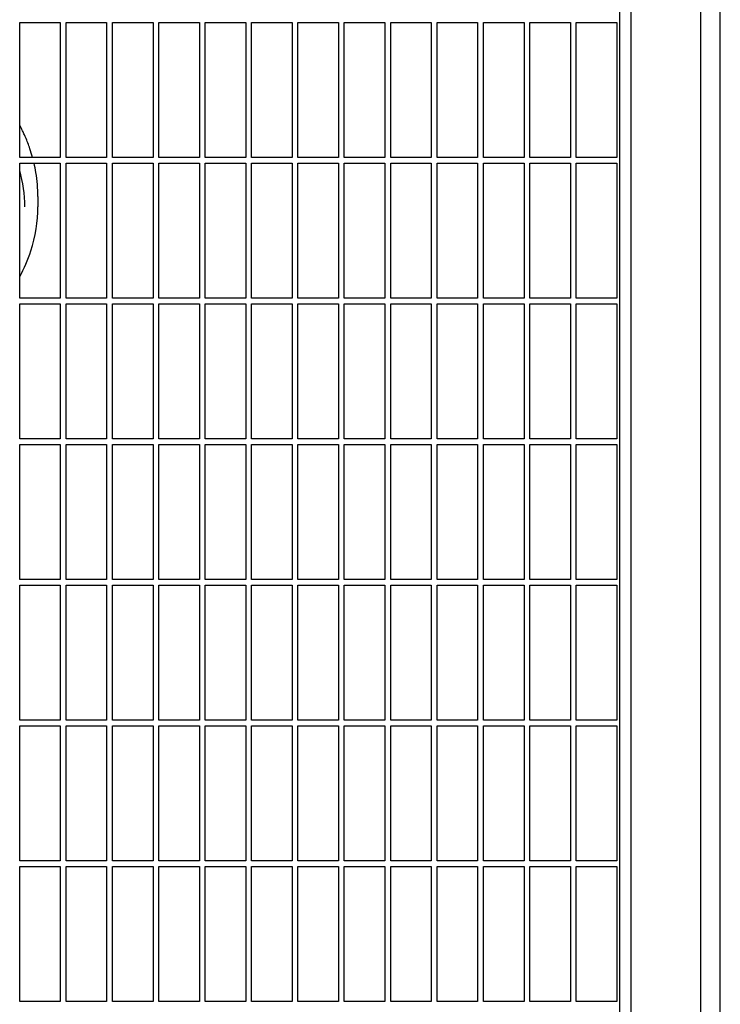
# Model space of a CAD drawing. Header units: inches. Extents: x 24 to 1128, y -69 to 748.
# Tile 657 of 662: x 784 to 799, y 601 to 623. Entities that reach past the tile are written whole.
import ezdxf

# ---------------------------------------------------------------- set-up
doc = ezdxf.new("R2010")
doc.units = ezdxf.units.IN
doc.header["$LTSCALE"] = 32
doc.header["$MEASUREMENT"] = 0
doc.layers.add('Visible (ANSI)', color=7, linetype='Continuous', lineweight=30)

msp = doc.modelspace()

# ---------------------------------------------------------------- linework, layer by layer
at = {"layer": 'Visible (ANSI)'}
for p, q in [((796.86063, 547.08853), (796.86063, 625.58853)), ((798.36063, 547.08853), (798.36063, 624.83853)), ((798.78063, 547.08853), (798.78063, 624.83853)), ((796.61063, 547.33853), (796.61063, 624.29405)), ((783.67313, 619.61978), (783.67313, 622.52603)), ((783.67313, 622.52603), (784.54813, 622.52603)), ((784.54813, 622.52603), (784.54813, 619.61978)), ((784.67313, 619.61978), (784.67313, 622.52603)), ((784.67313, 622.52603), (785.54813, 622.52603)), ((785.54813, 622.52603), (785.54813, 619.61978)), ((785.67313, 619.61978), (785.67313, 622.52603)), ((785.67313, 622.52603), (786.54813, 622.52603)), ((786.54813, 622.52603), (786.54813, 619.61978)), ((786.67313, 619.61978), (786.67313, 622.52603)), ((786.67313, 622.52603), (787.54813, 622.52603)), ((787.54813, 622.52603), (787.54813, 619.61978)), ((787.67313, 619.61978), (787.67313, 622.52603)), ((787.67313, 622.52603), (788.54813, 622.52603)), ((788.54813, 622.52603), (788.54813, 619.61978)), ((788.67313, 619.61978), (788.67313, 622.52603)), ((788.67313, 622.52603), (789.54813, 622.52603)), ((789.54813, 622.52603), (789.54813, 619.61978)), ((789.67313, 619.61978), (789.67313, 622.52603)), ((789.67313, 622.52603), (790.54813, 622.52603)), ((790.54813, 622.52603), (790.54813, 619.61978)), ((790.67313, 619.61978), (790.67313, 622.52603)), ((790.67313, 622.52603), (791.54813, 622.52603)), ((791.54813, 622.52603), (791.54813, 619.61978)), ((791.67313, 619.61978), (791.67313, 622.52603)), ((791.67313, 622.52603), (792.54813, 622.52603)), ((792.54813, 622.52603), (792.54813, 619.61978)), ((792.67313, 619.61978), (792.67313, 622.52603)), ((792.67313, 622.52603), (793.54813, 622.52603)), ((793.54813, 622.52603), (793.54813, 619.61978)), ((793.67313, 619.61978), (793.67313, 622.52603)), ((793.67313, 622.52603), (794.54813, 622.52603)), ((794.54813, 622.52603), (794.54813, 619.61978)), ((794.67313, 619.61978), (794.67313, 622.52603)), ((794.67313, 622.52603), (795.54813, 622.52603)), ((795.54813, 622.52603), (795.54813, 619.61978)), ((795.67313, 619.61978), (795.67313, 622.52603)), ((795.67313, 622.52603), (796.54813, 622.52603)), ((796.54813, 622.52603), (796.54813, 619.61978)), ((784.54813, 619.61978), (783.67313, 619.61978)), ((785.54813, 619.61978), (784.67313, 619.61978)), ((786.54813, 619.61978), (785.67313, 619.61978)), ((787.54813, 619.61978), (786.67313, 619.61978)), ((788.54813, 619.61978), (787.67313, 619.61978)), ((789.54813, 619.61978), (788.67313, 619.61978)), ((790.54813, 619.61978), (789.67313, 619.61978)), ((791.54813, 619.61978), (790.67313, 619.61978)), ((792.54813, 619.61978), (791.67313, 619.61978)), ((793.54813, 619.61978), (792.67313, 619.61978)), ((794.54813, 619.61978), (793.67313, 619.61978)), ((795.54813, 619.61978), (794.67313, 619.61978)), ((796.54813, 619.61978), (795.67313, 619.61978)), ((783.67313, 616.58853), (783.67313, 619.49478)), ((783.67313, 619.49478), (784.54813, 619.49478)), ((784.54813, 619.49478), (784.54813, 616.58853)), ((784.67313, 616.58853), (784.67313, 619.49478)), ((784.67313, 619.49478), (785.54813, 619.49478)), ((785.54813, 619.49478), (785.54813, 616.58853)), ((785.67313, 616.58853), (785.67313, 619.49478)), ((785.67313, 619.49478), (786.54813, 619.49478)), ((786.54813, 619.49478), (786.54813, 616.58853)), ((786.67313, 616.58853), (786.67313, 619.49478)), ((786.67313, 619.49478), (787.54813, 619.49478)), ((787.54813, 619.49478), (787.54813, 616.58853)), ((787.67313, 616.58853), (787.67313, 619.49478)), ((787.67313, 619.49478), (788.54813, 619.49478)), ((788.54813, 619.49478), (788.54813, 616.58853)), ((788.67313, 616.58853), (788.67313, 619.49478)), ((788.67313, 619.49478), (789.54813, 619.49478)), ((789.54813, 619.49478), (789.54813, 616.58853)), ((789.67313, 616.58853), (789.67313, 619.49478)), ((789.67313, 619.49478), (790.54813, 619.49478)), ((790.54813, 619.49478), (790.54813, 616.58853)), ((790.67313, 616.58853), (790.67313, 619.49478)), ((790.67313, 619.49478), (791.54813, 619.49478)), ((791.54813, 619.49478), (791.54813, 616.58853)), ((791.67313, 616.58853), (791.67313, 619.49478)), ((791.67313, 619.49478), (792.54813, 619.49478)), ((792.54813, 619.49478), (792.54813, 616.58853)), ((792.67313, 616.58853), (792.67313, 619.49478)), ((792.67313, 619.49478), (793.54813, 619.49478)), ((793.54813, 619.49478), (793.54813, 616.58853)), ((793.67313, 616.58853), (793.67313, 619.49478)), ((793.67313, 619.49478), (794.54813, 619.49478)), ((794.54813, 619.49478), (794.54813, 616.58853)), ((794.67313, 616.58853), (794.67313, 619.49478)), ((794.67313, 619.49478), (795.54813, 619.49478)), ((795.54813, 619.49478), (795.54813, 616.58853)), ((795.67313, 616.58853), (795.67313, 619.49478)), ((795.67313, 619.49478), (796.54813, 619.49478)), ((796.54813, 619.49478), (796.54813, 616.58853)), ((784.06563, 618.77579), (784.06563, 618.55917)), ((784.54813, 616.58853), (783.67313, 616.58853)), ((783.67313, 613.55728), (783.67313, 616.46353)), ((783.67313, 616.46353), (784.54813, 616.46353)), ((784.54813, 616.46353), (784.54813, 613.55728)), ((785.54813, 616.58853), (784.67313, 616.58853)), ((784.67313, 613.55728), (784.67313, 616.46353)), ((784.67313, 616.46353), (785.54813, 616.46353)), ((785.54813, 616.46353), (785.54813, 613.55728)), ((786.54813, 616.58853), (785.67313, 616.58853)), ((785.67313, 613.55728), (785.67313, 616.46353)), ((785.67313, 616.46353), (786.54813, 616.46353)), ((786.54813, 616.46353), (786.54813, 613.55728)), ((787.54813, 616.58853), (786.67313, 616.58853)), ((786.67313, 613.55728), (786.67313, 616.46353)), ((786.67313, 616.46353), (787.54813, 616.46353)), ((787.54813, 616.46353), (787.54813, 613.55728)), ((788.54813, 616.58853), (787.67313, 616.58853)), ((787.67313, 613.55728), (787.67313, 616.46353)), ((787.67313, 616.46353), (788.54813, 616.46353)), ((788.54813, 616.46353), (788.54813, 613.55728)), ((789.54813, 616.58853), (788.67313, 616.58853)), ((788.67313, 613.55728), (788.67313, 616.46353)), ((788.67313, 616.46353), (789.54813, 616.46353)), ((789.54813, 616.46353), (789.54813, 613.55728)), ((790.54813, 616.58853), (789.67313, 616.58853)), ((789.67313, 613.55728), (789.67313, 616.46353)), ((789.67313, 616.46353), (790.54813, 616.46353)), ((790.54813, 616.46353), (790.54813, 613.55728)), ((791.54813, 616.58853), (790.67313, 616.58853)), ((790.67313, 613.55728), (790.67313, 616.46353)), ((790.67313, 616.46353), (791.54813, 616.46353)), ((791.54813, 616.46353), (791.54813, 613.55728)), ((792.54813, 616.58853), (791.67313, 616.58853)), ((791.67313, 613.55728), (791.67313, 616.46353)), ((791.67313, 616.46353), (792.54813, 616.46353)), ((792.54813, 616.46353), (792.54813, 613.55728)), ((793.54813, 616.58853), (792.67313, 616.58853)), ((792.67313, 613.55728), (792.67313, 616.46353)), ((792.67313, 616.46353), (793.54813, 616.46353)), ((793.54813, 616.46353), (793.54813, 613.55728)), ((794.54813, 616.58853), (793.67313, 616.58853)), ((793.67313, 613.55728), (793.67313, 616.46353)), ((793.67313, 616.46353), (794.54813, 616.46353)), ((794.54813, 616.46353), (794.54813, 613.55728)), ((795.54813, 616.58853), (794.67313, 616.58853)), ((794.67313, 613.55728), (794.67313, 616.46353)), ((794.67313, 616.46353), (795.54813, 616.46353)), ((795.54813, 616.46353), (795.54813, 613.55728)), ((796.54813, 616.58853), (795.67313, 616.58853)), ((795.67313, 613.55728), (795.67313, 616.46353)), ((795.67313, 616.46353), (796.54813, 616.46353)), ((796.54813, 616.46353), (796.54813, 613.55728)), ((784.54813, 613.55728), (783.67313, 613.55728)), ((785.54813, 613.55728), (784.67313, 613.55728)), ((786.54813, 613.55728), (785.67313, 613.55728)), ((787.54813, 613.55728), (786.67313, 613.55728)), ((788.54813, 613.55728), (787.67313, 613.55728)), ((789.54813, 613.55728), (788.67313, 613.55728)), ((790.54813, 613.55728), (789.67313, 613.55728)), ((791.54813, 613.55728), (790.67313, 613.55728)), ((792.54813, 613.55728), (791.67313, 613.55728)), ((793.54813, 613.55728), (792.67313, 613.55728)), ((794.54813, 613.55728), (793.67313, 613.55728)), ((795.54813, 613.55728), (794.67313, 613.55728)), ((796.54813, 613.55728), (795.67313, 613.55728)), ((783.67313, 610.52603), (783.67313, 613.43228)), ((783.67313, 613.43228), (784.54813, 613.43228)), ((784.54813, 613.43228), (784.54813, 610.52603)), ((784.67313, 610.52603), (784.67313, 613.43228)), ((784.67313, 613.43228), (785.54813, 613.43228)), ((785.54813, 613.43228), (785.54813, 610.52603)), ((785.67313, 610.52603), (785.67313, 613.43228)), ((785.67313, 613.43228), (786.54813, 613.43228)), ((786.54813, 613.43228), (786.54813, 610.52603)), ((786.67313, 610.52603), (786.67313, 613.43228)), ((786.67313, 613.43228), (787.54813, 613.43228)), ((787.54813, 613.43228), (787.54813, 610.52603)), ((787.67313, 610.52603), (787.67313, 613.43228)), ((787.67313, 613.43228), (788.54813, 613.43228)), ((788.54813, 613.43228), (788.54813, 610.52603)), ((788.67313, 610.52603), (788.67313, 613.43228)), ((788.67313, 613.43228), (789.54813, 613.43228)), ((789.54813, 613.43228), (789.54813, 610.52603)), ((789.67313, 610.52603), (789.67313, 613.43228)), ((789.67313, 613.43228), (790.54813, 613.43228)), ((790.54813, 613.43228), (790.54813, 610.52603)), ((790.67313, 610.52603), (790.67313, 613.43228)), ((790.67313, 613.43228), (791.54813, 613.43228)), ((791.54813, 613.43228), (791.54813, 610.52603)), ((791.67313, 610.52603), (791.67313, 613.43228)), ((791.67313, 613.43228), (792.54813, 613.43228)), ((792.54813, 613.43228), (792.54813, 610.52603)), ((792.67313, 610.52603), (792.67313, 613.43228)), ((792.67313, 613.43228), (793.54813, 613.43228)), ((793.54813, 613.43228), (793.54813, 610.52603)), ((793.67313, 610.52603), (793.67313, 613.43228)), ((793.67313, 613.43228), (794.54813, 613.43228)), ((794.54813, 613.43228), (794.54813, 610.52603)), ((794.67313, 610.52603), (794.67313, 613.43228)), ((794.67313, 613.43228), (795.54813, 613.43228)), ((795.54813, 613.43228), (795.54813, 610.52603)), ((795.67313, 610.52603), (795.67313, 613.43228)), ((795.67313, 613.43228), (796.54813, 613.43228)), ((796.54813, 613.43228), (796.54813, 610.52603)), ((784.54813, 610.52603), (783.67313, 610.52603)), ((785.54813, 610.52603), (784.67313, 610.52603)), ((786.54813, 610.52603), (785.67313, 610.52603)), ((787.54813, 610.52603), (786.67313, 610.52603)), ((788.54813, 610.52603), (787.67313, 610.52603)), ((789.54813, 610.52603), (788.67313, 610.52603)), ((790.54813, 610.52603), (789.67313, 610.52603)), ((791.54813, 610.52603), (790.67313, 610.52603)), ((792.54813, 610.52603), (791.67313, 610.52603)), ((793.54813, 610.52603), (792.67313, 610.52603)), ((794.54813, 610.52603), (793.67313, 610.52603)), ((795.54813, 610.52603), (794.67313, 610.52603)), ((796.54813, 610.52603), (795.67313, 610.52603)), ((783.67313, 607.49478), (783.67313, 610.40103)), ((783.67313, 610.40103), (784.54813, 610.40103)), ((784.54813, 610.40103), (784.54813, 607.49478)), ((784.67313, 607.49478), (784.67313, 610.40103)), ((784.67313, 610.40103), (785.54813, 610.40103)), ((785.54813, 610.40103), (785.54813, 607.49478)), ((785.67313, 607.49478), (785.67313, 610.40103)), ((785.67313, 610.40103), (786.54813, 610.40103)), ((786.54813, 610.40103), (786.54813, 607.49478)), ((786.67313, 607.49478), (786.67313, 610.40103)), ((786.67313, 610.40103), (787.54813, 610.40103)), ((787.54813, 610.40103), (787.54813, 607.49478)), ((787.67313, 607.49478), (787.67313, 610.40103)), ((787.67313, 610.40103), (788.54813, 610.40103)), ((788.54813, 610.40103), (788.54813, 607.49478)), ((788.67313, 607.49478), (788.67313, 610.40103)), ((788.67313, 610.40103), (789.54813, 610.40103)), ((789.54813, 610.40103), (789.54813, 607.49478)), ((789.67313, 607.49478), (789.67313, 610.40103)), ((789.67313, 610.40103), (790.54813, 610.40103)), ((790.54813, 610.40103), (790.54813, 607.49478)), ((790.67313, 607.49478), (790.67313, 610.40103)), ((790.67313, 610.40103), (791.54813, 610.40103)), ((791.54813, 610.40103), (791.54813, 607.49478)), ((791.67313, 607.49478), (791.67313, 610.40103)), ((791.67313, 610.40103), (792.54813, 610.40103)), ((792.54813, 610.40103), (792.54813, 607.49478)), ((792.67313, 607.49478), (792.67313, 610.40103)), ((792.67313, 610.40103), (793.54813, 610.40103)), ((793.54813, 610.40103), (793.54813, 607.49478)), ((793.67313, 607.49478), (793.67313, 610.40103)), ((793.67313, 610.40103), (794.54813, 610.40103)), ((794.54813, 610.40103), (794.54813, 607.49478)), ((794.67313, 607.49478), (794.67313, 610.40103)), ((794.67313, 610.40103), (795.54813, 610.40103)), ((795.54813, 610.40103), (795.54813, 607.49478)), ((795.67313, 607.49478), (795.67313, 610.40103)), ((795.67313, 610.40103), (796.54813, 610.40103)), ((796.54813, 610.40103), (796.54813, 607.49478)), ((784.54813, 607.49478), (783.67313, 607.49478)), ((785.54813, 607.49478), (784.67313, 607.49478)), ((786.54813, 607.49478), (785.67313, 607.49478)), ((787.54813, 607.49478), (786.67313, 607.49478)), ((788.54813, 607.49478), (787.67313, 607.49478)), ((789.54813, 607.49478), (788.67313, 607.49478)), ((790.54813, 607.49478), (789.67313, 607.49478)), ((791.54813, 607.49478), (790.67313, 607.49478)), ((792.54813, 607.49478), (791.67313, 607.49478)), ((793.54813, 607.49478), (792.67313, 607.49478)), ((794.54813, 607.49478), (793.67313, 607.49478)), ((795.54813, 607.49478), (794.67313, 607.49478)), ((796.54813, 607.49478), (795.67313, 607.49478)), ((783.67313, 604.46353), (783.67313, 607.36978)), ((783.67313, 607.36978), (784.54813, 607.36978)), ((784.54813, 607.36978), (784.54813, 604.46353)), ((784.67313, 604.46353), (784.67313, 607.36978)), ((784.67313, 607.36978), (785.54813, 607.36978)), ((785.54813, 607.36978), (785.54813, 604.46353)), ((785.67313, 604.46353), (785.67313, 607.36978)), ((785.67313, 607.36978), (786.54813, 607.36978)), ((786.54813, 607.36978), (786.54813, 604.46353)), ((786.67313, 604.46353), (786.67313, 607.36978)), ((786.67313, 607.36978), (787.54813, 607.36978)), ((787.54813, 607.36978), (787.54813, 604.46353)), ((787.67313, 604.46353), (787.67313, 607.36978)), ((787.67313, 607.36978), (788.54813, 607.36978)), ((788.54813, 607.36978), (788.54813, 604.46353)), ((788.67313, 604.46353), (788.67313, 607.36978)), ((788.67313, 607.36978), (789.54813, 607.36978)), ((789.54813, 607.36978), (789.54813, 604.46353)), ((789.67313, 604.46353), (789.67313, 607.36978)), ((789.67313, 607.36978), (790.54813, 607.36978)), ((790.54813, 607.36978), (790.54813, 604.46353)), ((790.67313, 604.46353), (790.67313, 607.36978)), ((790.67313, 607.36978), (791.54813, 607.36978)), ((791.54813, 607.36978), (791.54813, 604.46353)), ((791.67313, 604.46353), (791.67313, 607.36978)), ((791.67313, 607.36978), (792.54813, 607.36978)), ((792.54813, 607.36978), (792.54813, 604.46353)), ((792.67313, 604.46353), (792.67313, 607.36978)), ((792.67313, 607.36978), (793.54813, 607.36978)), ((793.54813, 607.36978), (793.54813, 604.46353)), ((793.67313, 604.46353), (793.67313, 607.36978)), ((793.67313, 607.36978), (794.54813, 607.36978)), ((794.54813, 607.36978), (794.54813, 604.46353)), ((794.67313, 604.46353), (794.67313, 607.36978)), ((794.67313, 607.36978), (795.54813, 607.36978)), ((795.54813, 607.36978), (795.54813, 604.46353)), ((795.67313, 604.46353), (795.67313, 607.36978)), ((795.67313, 607.36978), (796.54813, 607.36978)), ((796.54813, 607.36978), (796.54813, 604.46353)), ((784.54813, 604.46353), (783.67313, 604.46353)), ((783.67313, 601.43228), (783.67313, 604.33853)), ((783.67313, 604.33853), (784.54813, 604.33853)), ((784.54813, 604.33853), (784.54813, 601.43228)), ((785.54813, 604.46353), (784.67313, 604.46353)), ((784.67313, 601.43228), (784.67313, 604.33853)), ((784.67313, 604.33853), (785.54813, 604.33853)), ((785.54813, 604.33853), (785.54813, 601.43228)), ((786.54813, 604.46353), (785.67313, 604.46353)), ((785.67313, 601.43228), (785.67313, 604.33853)), ((785.67313, 604.33853), (786.54813, 604.33853)), ((786.54813, 604.33853), (786.54813, 601.43228)), ((787.54813, 604.46353), (786.67313, 604.46353)), ((786.67313, 601.43228), (786.67313, 604.33853)), ((786.67313, 604.33853), (787.54813, 604.33853)), ((787.54813, 604.33853), (787.54813, 601.43228)), ((788.54813, 604.46353), (787.67313, 604.46353)), ((787.67313, 601.43228), (787.67313, 604.33853)), ((787.67313, 604.33853), (788.54813, 604.33853)), ((788.54813, 604.33853), (788.54813, 601.43228)), ((789.54813, 604.46353), (788.67313, 604.46353)), ((788.67313, 601.43228), (788.67313, 604.33853)), ((788.67313, 604.33853), (789.54813, 604.33853)), ((789.54813, 604.33853), (789.54813, 601.43228)), ((790.54813, 604.46353), (789.67313, 604.46353)), ((789.67313, 601.43228), (789.67313, 604.33853)), ((789.67313, 604.33853), (790.54813, 604.33853)), ((790.54813, 604.33853), (790.54813, 601.43228)), ((791.54813, 604.46353), (790.67313, 604.46353)), ((790.67313, 601.43228), (790.67313, 604.33853)), ((790.67313, 604.33853), (791.54813, 604.33853)), ((791.54813, 604.33853), (791.54813, 601.43228)), ((792.54813, 604.46353), (791.67313, 604.46353)), ((791.67313, 601.43228), (791.67313, 604.33853)), ((791.67313, 604.33853), (792.54813, 604.33853)), ((792.54813, 604.33853), (792.54813, 601.43228)), ((793.54813, 604.46353), (792.67313, 604.46353)), ((792.67313, 601.43228), (792.67313, 604.33853)), ((792.67313, 604.33853), (793.54813, 604.33853)), ((793.54813, 604.33853), (793.54813, 601.43228)), ((794.54813, 604.46353), (793.67313, 604.46353)), ((793.67313, 601.43228), (793.67313, 604.33853)), ((793.67313, 604.33853), (794.54813, 604.33853)), ((794.54813, 604.33853), (794.54813, 601.43228)), ((795.54813, 604.46353), (794.67313, 604.46353)), ((794.67313, 601.43228), (794.67313, 604.33853)), ((794.67313, 604.33853), (795.54813, 604.33853)), ((795.54813, 604.33853), (795.54813, 601.43228)), ((796.54813, 604.46353), (795.67313, 604.46353)), ((795.67313, 601.43228), (795.67313, 604.33853)), ((795.67313, 604.33853), (796.54813, 604.33853)), ((796.54813, 604.33853), (796.54813, 601.43228)), ((784.54813, 601.43228), (783.67313, 601.43228)), ((785.54813, 601.43228), (784.67313, 601.43228)), ((786.54813, 601.43228), (785.67313, 601.43228)), ((787.54813, 601.43228), (786.67313, 601.43228)), ((788.54813, 601.43228), (787.67313, 601.43228)), ((789.54813, 601.43228), (788.67313, 601.43228)), ((790.54813, 601.43228), (789.67313, 601.43228)), ((791.54813, 601.43228), (790.67313, 601.43228)), ((792.54813, 601.43228), (791.67313, 601.43228)), ((793.54813, 601.43228), (792.67313, 601.43228)), ((794.54813, 601.43228), (793.67313, 601.43228)), ((795.54813, 601.43228), (794.67313, 601.43228)), ((796.54813, 601.43228), (795.67313, 601.43228))]:
    msp.add_line(p, q, dxfattribs=at)
for points in [[(783.69656, 620.27204), (783.68886, 620.28696), (783.68105, 620.30184), (783.67313, 620.31666)], [(783.78438, 618.55917), (783.78438, 618.82131), (783.74703, 619.08344), (783.67313, 619.339)]]:
    msp.add_open_spline(points, degree=3, dxfattribs=at)
for points, knots in [([(783.79893, 620.05538), (783.79392, 620.06704), (783.78862, 620.07851), (783.77731, 620.1028), (783.77133, 620.11551), (783.75866, 620.14255), (783.75197, 620.1569), (783.73778, 620.18727), (783.73029, 620.20329), (783.7143, 620.23672), (783.70581, 620.25411), (783.69656, 620.27204)], [4.991046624, 4.991046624, 4.991046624, 4.991046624, 5.130377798, 5.130377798, 5.269708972, 5.269708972, 5.409040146, 5.409040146, 5.54837132, 5.54837132, 5.687702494, 5.687702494, 5.687702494, 5.687702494]), ([(783.95164, 619.61978), (783.93434, 619.68299), (783.91511, 619.74576), (783.86567, 619.89147), (783.83394, 619.974), (783.79893, 620.05538)], [2.647573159, 2.647573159, 2.647573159, 2.647573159, 2.697954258, 2.697954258, 2.765504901, 2.765504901, 2.765504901, 2.765504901]), ([(784.06563, 618.77579), (784.06563, 618.8631), (784.06202, 618.95041), (784.04759, 619.12455), (784.03677, 619.21137), (784.0114, 619.36372), (783.99833, 619.42944), (783.9832, 619.49478)], [2.427751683, 2.427751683, 2.427751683, 2.427751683, 2.495302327, 2.495302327, 2.56285297, 2.56285297, 2.614502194, 2.614502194, 2.614502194, 2.614502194]), ([(783.67313, 617.04858), (783.77104, 617.22834), (783.85152, 617.41475), (784.01424, 617.91579), (784.06563, 618.23746), (784.06563, 618.55917)], [8.292599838, 8.292599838, 8.292599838, 8.292599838, 8.451796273, 8.451796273, 8.71093699, 8.71093699, 8.71093699, 8.71093699])]:
    msp.add_open_spline(points, degree=3, knots=knots, dxfattribs=at)

doc.saveas('drawing.dxf')
